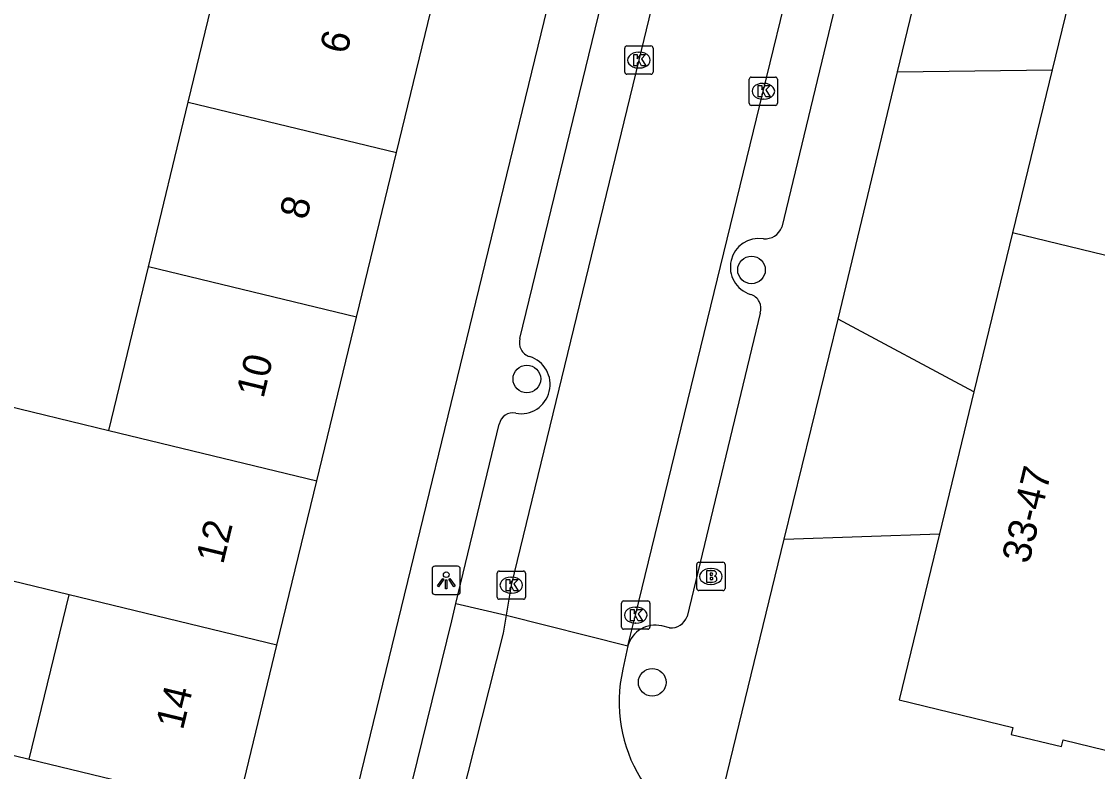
# Model space of a CAD drawing. Extents: x 162812 to 163818, y 381639 to 382470.
# Drawn here: x 163670.21 to 163708.26, y 382134.24 to 382160.75 of the extents above; entities that cross this region are included whole.
import ezdxf

# ---------------------------------------------------------------- set-up
doc = ezdxf.new("R2010")
doc.units = 0
for name, color, linetype in [('IMGEO_Boom', 7, 'Continuous'), ('IMGEO_Brandkraan', 7, 'Continuous'), ('IMGEO_Kolk', 7, 'Continuous'), ('IMGEO_Lichtpunt', 7, 'Continuous'), ('IMGEO_Pand', 7, 'Continuous'), ('IMGEO_Pand_nummerreeks', 7, 'Continuous'), ('IMGEO_Parkeervlak_open', 7, 'Continuous'), ('IMGEO_Rijbaan_lokaal_open', 7, 'Continuous'), ('IMGEO_Voetpad_open', 7, 'Continuous')]:
    doc.layers.add(name, color=color, linetype=linetype)

msp = doc.modelspace()

# ---------------------------------------------------------------- linework, layer by layer
at = {"layer": 'IMGEO_Boom'}
for centre in [(163696.027, 382151.971), (163688.083, 382148.114), (163692.516, 382137.388)]:
    msp.add_circle(centre, 0.489, dxfattribs=at)
at = {"layer": 'IMGEO_Brandkraan'}
for p, q in [((163694.089, 382140.707), (163694.089, 382141.559)), ((163694.164, 382141.633), (163695.016, 382141.633)), ((163695.09, 382141.559), (163695.09, 382140.707)), ((163694.577, 382141.413), (163694.602, 382141.413)), ((163694.6, 382140.853), (163694.575, 382140.853)), ((163695.016, 382140.633), (163694.164, 382140.633))]:
    msp.add_line(p, q, dxfattribs=at)
for points in [[(163694.089, 382140.707), (163694.089, 382141.559)], [(163694.164, 382141.633), (163695.016, 382141.633)], [(163695.09, 382141.559), (163695.09, 382140.707)], [(163694.437, 382141.333), (163694.437, 382140.933), (163694.65, 382140.933)], [(163694.668, 382141.333), (163694.437, 382141.333)], [(163694.616, 382141.252), (163694.562, 382141.252), (163694.562, 382141.176)], [(163694.562, 382141.176), (163694.615, 382141.176)], [(163694.624, 382141.1), (163694.562, 382141.1), (163694.562, 382141.019)], [(163694.562, 382141.019), (163694.624, 382141.019)], [(163695.016, 382140.633), (163694.164, 382140.633)]]:
    msp.add_lwpolyline(points, dxfattribs=at)
for centre, radius, start, end in [((163694.166, 382141.557), 0.0765, 91.552, 178.448), ((163694.166, 382141.557), 0.0765, 91.552, 178.448), ((163695.014, 382141.557), 0.0765, 1.552, 88.448), ((163695.014, 382141.557), 0.0765, 1.552, 88.448), ((163694.617, 382141.214), 0.0379, 267.8285, 90.9355), ((163694.672, 382141.188), 0.145, 59.4692, 91.5367), ((163694.697, 382141.235), 0.0922, 285.5137, 58.1501), ((163694.702, 382141.043), 0.105, 301.3115, 78.989), ((163694.625, 382141.059), 0.0404, 269.8759, 90.5077), ((163694.656, 382141.184), 0.251, 268.6676, 293.5347), ((163694.166, 382140.709), 0.0765, 181.552, 268.448), ((163694.166, 382140.709), 0.0765, 181.552, 268.448), ((163695.014, 382140.709), 0.0765, 271.552, 358.448), ((163695.014, 382140.709), 0.0765, 271.552, 358.448)]:
    msp.add_arc(centre, radius, start, end, dxfattribs=at)
for centre, major_axis, ratio, start_param, end_param in [((163694.576, 382141.133), (-0.387, 0.002), 0.722429, 4.712389, 7.853982), ((163694.601, 382141.133), (-0.39, 0.002), 0.717154, 1.570796, 4.712389)]:
    msp.add_ellipse(centre, major_axis=major_axis, ratio=ratio, start_param=start_param, end_param=end_param, dxfattribs=at)
at = {"layer": 'IMGEO_Kolk'}
for p, q in [((163691.544, 382158.964), (163691.544, 382159.816)), ((163691.619, 382159.89), (163692.471, 382159.89)), ((163692.545, 382159.816), (163692.545, 382158.964)), ((163692.032, 382159.67), (163692.057, 382159.67)), ((163692.055, 382159.11), (163692.03, 382159.11)), ((163692.471, 382158.89), (163691.619, 382158.89)), ((163695.945, 382157.862), (163695.945, 382158.714)), ((163696.02, 382158.788), (163696.872, 382158.788)), ((163696.946, 382158.714), (163696.946, 382157.862)), ((163696.433, 382158.568), (163696.458, 382158.568)), ((163696.456, 382158.008), (163696.431, 382158.008)), ((163696.872, 382157.788), (163696.02, 382157.788)), ((163687.033, 382140.399), (163687.033, 382141.251)), ((163687.108, 382141.325), (163687.96, 382141.325)), ((163688.034, 382141.251), (163688.034, 382140.399)), ((163687.521, 382141.105), (163687.546, 382141.105)), ((163687.544, 382140.545), (163687.519, 382140.545)), ((163687.96, 382140.325), (163687.108, 382140.325)), ((163691.431, 382139.339), (163691.431, 382140.191)), ((163691.506, 382140.265), (163692.358, 382140.265)), ((163691.919, 382140.045), (163691.944, 382140.045)), ((163692.432, 382140.191), (163692.432, 382139.339)), ((163692.358, 382139.265), (163691.506, 382139.265)), ((163691.942, 382139.485), (163691.917, 382139.485))]:
    msp.add_line(p, q, dxfattribs=at)
for points in [[(163691.544, 382158.964), (163691.544, 382159.816)], [(163691.619, 382159.89), (163692.471, 382159.89)], [(163692.545, 382159.816), (163692.545, 382158.964)], [(163691.865, 382159.59), (163691.988, 382159.59), (163691.988, 382159.439), (163692.118, 382159.59), (163692.282, 382159.59), (163692.136, 382159.439), (163692.289, 382159.19), (163692.137, 382159.19), (163692.052, 382159.354), (163691.988, 382159.287), (163691.988, 382159.19), (163691.865, 382159.19), (163691.865, 382159.59)], [(163692.471, 382158.89), (163691.619, 382158.89)], [(163695.945, 382157.862), (163695.945, 382158.714)], [(163696.02, 382158.788), (163696.872, 382158.788)], [(163696.946, 382158.714), (163696.946, 382157.862)], [(163696.266, 382158.488), (163696.389, 382158.488), (163696.389, 382158.337), (163696.519, 382158.488), (163696.683, 382158.488), (163696.537, 382158.337), (163696.69, 382158.088), (163696.538, 382158.088), (163696.453, 382158.252), (163696.389, 382158.185), (163696.389, 382158.088), (163696.266, 382158.088), (163696.266, 382158.488)], [(163696.872, 382157.788), (163696.02, 382157.788)], [(163687.033, 382140.399), (163687.033, 382141.251)], [(163687.108, 382141.325), (163687.96, 382141.325)], [(163688.034, 382141.251), (163688.034, 382140.399)], [(163687.354, 382141.025), (163687.477, 382141.025), (163687.477, 382140.874), (163687.607, 382141.025), (163687.771, 382141.025), (163687.625, 382140.874), (163687.778, 382140.625), (163687.626, 382140.625), (163687.541, 382140.789), (163687.477, 382140.722), (163687.477, 382140.625), (163687.354, 382140.625), (163687.354, 382141.025)], [(163687.96, 382140.325), (163687.108, 382140.325)], [(163691.431, 382139.339), (163691.431, 382140.191)], [(163691.506, 382140.265), (163692.358, 382140.265)], [(163692.432, 382140.191), (163692.432, 382139.339)], [(163691.752, 382139.965), (163691.875, 382139.965), (163691.875, 382139.814), (163692.005, 382139.965), (163692.169, 382139.965), (163692.023, 382139.814), (163692.176, 382139.565), (163692.024, 382139.565), (163691.939, 382139.729), (163691.875, 382139.662), (163691.875, 382139.565), (163691.752, 382139.565), (163691.752, 382139.965)], [(163692.358, 382139.265), (163691.506, 382139.265)]]:
    msp.add_lwpolyline(points, dxfattribs=at)
for centre, start, end in [((163691.621, 382159.814), 91.552, 178.448), ((163691.621, 382159.814), 91.552, 178.448), ((163692.469, 382159.814), 1.552, 88.448), ((163692.469, 382159.814), 1.552, 88.448), ((163691.621, 382158.966), 181.552, 268.448), ((163691.621, 382158.966), 181.552, 268.448), ((163692.469, 382158.966), 271.552, 358.448), ((163692.469, 382158.966), 271.552, 358.448), ((163696.022, 382158.712), 91.552, 178.448), ((163696.022, 382158.712), 91.552, 178.448), ((163696.87, 382158.712), 1.552, 88.448), ((163696.87, 382158.712), 1.552, 88.448), ((163696.022, 382157.864), 181.552, 268.448), ((163696.022, 382157.864), 181.552, 268.448), ((163696.87, 382157.864), 271.552, 358.448), ((163696.87, 382157.864), 271.552, 358.448), ((163687.11, 382141.249), 91.552, 178.448), ((163687.11, 382141.249), 91.552, 178.448), ((163687.958, 382141.249), 1.552, 88.448), ((163687.958, 382141.249), 1.552, 88.448), ((163687.11, 382140.401), 181.552, 268.448), ((163687.11, 382140.401), 181.552, 268.448), ((163687.958, 382140.401), 271.552, 358.448), ((163687.958, 382140.401), 271.552, 358.448), ((163691.508, 382140.189), 91.552, 178.448), ((163691.508, 382140.189), 91.552, 178.448), ((163692.356, 382140.189), 1.552, 88.448), ((163692.356, 382140.189), 1.552, 88.448), ((163691.508, 382139.341), 181.552, 268.448), ((163691.508, 382139.341), 181.552, 268.448), ((163692.356, 382139.341), 271.552, 358.448), ((163692.356, 382139.341), 271.552, 358.448)]:
    msp.add_arc(centre, 0.0765, start, end, dxfattribs=at)
for centre, major_axis, ratio, start_param, end_param in [((163692.031, 382159.39), (-0.387, 0.002), 0.722429, 4.712389, 7.853982), ((163692.056, 382159.39), (-0.39, 0.002), 0.717154, 1.570796, 4.712389), ((163696.432, 382158.288), (-0.387, 0.002), 0.722429, 4.712389, 7.853982), ((163696.457, 382158.288), (-0.39, 0.002), 0.717154, 1.570796, 4.712389), ((163687.52, 382140.825), (-0.387, 0.002), 0.722429, 4.712389, 7.853982), ((163687.545, 382140.825), (-0.39, 0.002), 0.717154, 1.570796, 4.712389), ((163691.918, 382139.765), (-0.387, 0.002), 0.722429, 4.712389, 7.853982), ((163691.943, 382139.765), (-0.39, 0.002), 0.717154, 1.570796, 4.712389)]:
    msp.add_ellipse(centre, major_axis=major_axis, ratio=ratio, start_param=start_param, end_param=end_param, dxfattribs=at)
at = {"layer": 'IMGEO_Lichtpunt'}
for p, q in [((163684.734, 382141.396), (163684.734, 382140.589)), ((163684.734, 382141.396), (163684.734, 382140.589)), ((163685.636, 382141.491), (163684.828, 382141.491)), ((163685.636, 382141.491), (163684.828, 382141.491)), ((163685.73, 382140.589), (163685.73, 382141.396)), ((163685.73, 382140.589), (163685.73, 382141.396)), ((163684.828, 382140.495), (163685.636, 382140.495)), ((163684.828, 382140.495), (163685.636, 382140.495))]:
    msp.add_line(p, q, dxfattribs=at)
for points in [[(163685.108, 382141.06), (163685.147, 382141.032), (163684.959, 382140.77), (163684.921, 382140.797), (163685.108, 382141.06)], [(163685.21, 382141.012), (163685.257, 382141.012), (163685.257, 382140.69), (163685.21, 382140.69), (163685.21, 382141.012)], [(163685.32, 382141.032), (163685.358, 382141.059), (163685.545, 382140.797), (163685.506, 382140.769), (163685.32, 382141.032)]]:
    msp.add_lwpolyline(points, dxfattribs=at)
msp.add_circle((163685.233, 382141.194), 0.0994, dxfattribs=at)
for centre, start, end in [((163684.828, 382141.396), 90, 180), ((163684.828, 382141.396), 90, 180), ((163685.636, 382141.396), 0, 90), ((163685.636, 382141.396), 0, 90), ((163684.828, 382140.589), 180, 270), ((163684.828, 382140.589), 180, 270), ((163685.636, 382140.589), 270, 0), ((163685.636, 382140.589), 270, 360)]:
    msp.add_arc(centre, 0.0946, start, end, dxfattribs=at)
at = {"layer": 'IMGEO_Pand'}
for points in [[(163707.904, 382164.187), (163706.656, 382159.046)], [(163676.112, 382157.907), (163677.522, 382163.735)], [(163683.476, 382156.125), (163684.89, 382161.953)], [(163706.656, 382159.046), (163705.258, 382153.287)], [(163674.701, 382152.079), (163676.112, 382157.907)], [(163676.112, 382157.907), (163683.476, 382156.125)], [(163682.062, 382150.298), (163683.476, 382156.125)], [(163705.258, 382153.287), (163703.891, 382147.656)], [(163714.97, 382150.928), (163705.258, 382153.287)], [(163673.301, 382146.29), (163674.701, 382152.079)], [(163682.062, 382150.298), (163674.701, 382152.079)], [(163680.657, 382144.51), (163682.062, 382150.298)], [(163703.891, 382147.656), (163702.673, 382142.64)], [(163671.895, 382140.481), (163667.814, 382141.469), (163669.219, 382147.278), (163673.301, 382146.29)], [(163673.301, 382146.29), (163680.657, 382144.51)], [(163679.247, 382138.702), (163680.657, 382144.51)], [(163702.673, 382142.64), (163701.247, 382136.767), (163705.266, 382135.791), (163705.207, 382135.548), (163706.989, 382135.115), (163707.046, 382135.353), (163710.958, 382134.403), (163711.01, 382134.619)], [(163670.489, 382134.672), (163671.895, 382140.481)], [(163679.247, 382138.702), (163671.895, 382140.481)], [(163677.838, 382132.893), (163679.247, 382138.702)], [(163666.031, 382129.6), (163665.153, 382129.813), (163666.564, 382135.622), (163667.437, 382135.411), (163670.489, 382134.672)], [(163670.489, 382134.672), (163677.838, 382132.893)]]:
    msp.add_lwpolyline(points, dxfattribs=at)
at = {"layer": 'IMGEO_Parkeervlak_open'}
msp.add_lwpolyline([(163685.575, 382140.18), (163687.349, 382139.761)], dxfattribs=at)
at = {"layer": 'IMGEO_Rijbaan_lokaal_open'}
for points in [[(163694.939, 382171.384), (163692.046, 382159.389), (163687.531, 382140.825), (163687.349, 382139.761)], [(163691.657, 382138.674), (163691.927, 382139.765), (163696.444, 382158.283), (163699.373, 382170.314)], [(163687.349, 382139.761), (163687.242, 382139.131), (163683.484, 382124.26)], [(163687.349, 382139.761), (163691.657, 382138.674)], [(163691.657, 382138.674), (163691.478, 382137.855)]]:
    msp.add_lwpolyline(points, dxfattribs=at)
msp.add_arc((163696.478, 382136.691), 5.134, 166.8917, 256.2526, dxfattribs=at)
at = {"layer": 'IMGEO_Voetpad_open'}
for points in [[(163691.539, 382172.477), (163674.535, 382102.663)], [(163687.838, 382149.541), (163693.058, 382170.998)], [(163700.864, 382169.104), (163697.095, 382153.481)], [(163701.19, 382158.969), (163703.064, 382166.726)], [(163701.19, 382158.969), (163706.656, 382159.046)], [(163699.093, 382150.225), (163701.19, 382158.969)], [(163696.338, 382150.447), (163693.748, 382139.717)], [(163697.186, 382142.448), (163699.093, 382150.225)], [(163703.891, 382147.656), (163699.093, 382150.225)], [(163685.575, 382140.18), (163687.108, 382146.521)], [(163697.186, 382142.448), (163702.673, 382142.64)], [(163695.055, 382133.724), (163697.186, 382142.448)], [(163683.484, 382124.26), (163681.774, 382124.701), (163685.427, 382139.569), (163685.575, 382140.18)], [(163693.127, 382139.314), (163692.853, 382139.381)]]:
    msp.add_lwpolyline(points, dxfattribs=at)
for centre, radius, start, end in [((163696.513, 382153.689), 0.618, 264.2628, 340.3219), ((163696.292, 382152.072), 1.014, 80.962, 252.6964), ((163695.845, 382150.607), 0.518, 342.0548, 73.7638), ((163688.322, 382149.395), 0.506, 163.1972, 253.922), ((163687.872, 382147.921), 1.035, 259.8474, 72.5508), ((163687.581, 382146.433), 0.481, 77.0328, 169.4782), ((163693.169, 382139.929), 0.616, 266.0612, 339.9022), ((163692.621, 382138.408), 1, 76.5893, 164.5885)]:
    msp.add_arc(centre, radius, start, end, dxfattribs=at)

# ---------------------------------------------------------------- texts
at = {"layer": 'IMGEO_Pand_nummerreeks'}
for s, rotation, p in [('6', 76.3581, (163681.718, 382159.567)), ('8', 76.3581, (163680.296, 382153.71)), ('10', 76.3581, (163678.766, 382147.4)), ('33-47', 76.293, (163705.835, 382141.548)), ('12', 76.3581, (163677.341, 382141.533)), ('14', 76.3581, (163675.919, 382135.674))]:
    msp.add_text(s, height=1, rotation=rotation, dxfattribs=at).set_placement(p)

doc.saveas('drawing.dxf')
